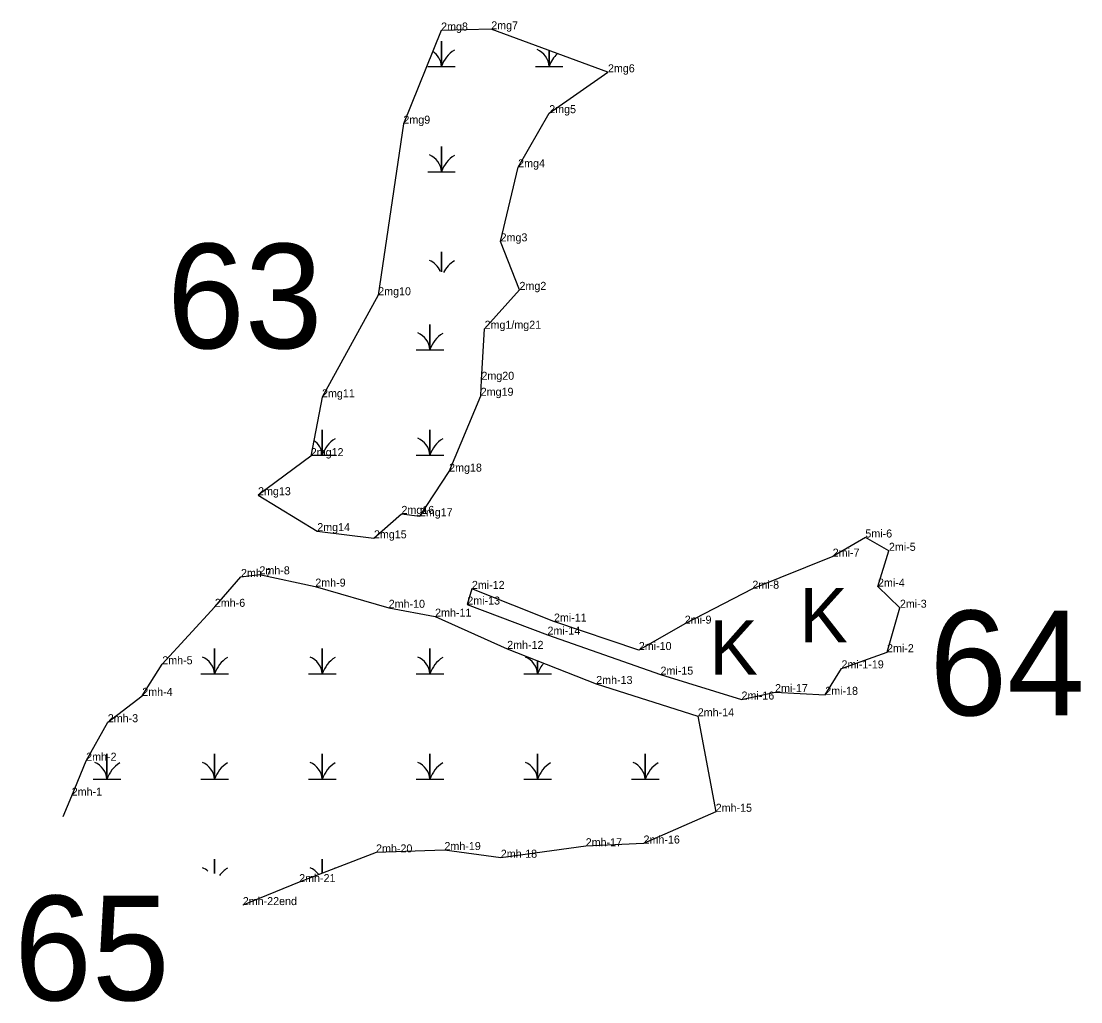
# Model space of a CAD drawing. Extents: x 2072529 to 2268796, y 436423 to 470406.
# Drawn here: x 2110069 to 2110730, y 452560 to 453172 of the extents above; entities that cross this region are included whole.
import ezdxf

# ---------------------------------------------------------------- set-up
doc = ezdxf.new("R2010")
doc.units = 0
for name, color, linetype in [('Default', 7, 'Continuous'), ('Exist Environmental Wetland Boundary', 7, 'Continuous'), ('Exist Environmental Wetland Boundary Cogo Comment', 7, 'Continuous'), ('Exist Hydro Swamp or Marsh', 7, 'Continuous'), ('Old_Level_20', 7, 'Continuous')]:
    doc.layers.add(name, color=color, linetype=linetype)

msp = doc.modelspace()

# ---------------------------------------------------------------- linework, layer by layer
at = {"layer": 'Exist Environmental Wetland Boundary'}
for points in [[(2110357.97, 452979.93), (2110379.78, 453004.2), (2110367.96, 453034.48), (2110378.94, 453080.76), (2110398.35, 453114.57), (2110435.03, 453140.09), (2110362.13, 453166.93), (2110330.83, 453166.17), (2110307.26, 453107.99), (2110291.52, 453000.83), (2110256.43, 452937.09), (2110249.41, 452900.34), (2110216.46, 452875.95), (2110253.45, 452853.52), (2110288.85, 452849.02), (2110306.05, 452864.27), (2110317.55, 452862.82), (2110335.83, 452890.69), (2110355.56, 452938.06), (2110355.99, 452948.06)], [(2110580.92, 452767.8), (2110609.36, 452777.9), (2110617.4, 452805.67), (2110603.7, 452818.83), (2110610.54, 452841.22), (2110595.82, 452849.54), (2110575.42, 452837.6), (2110525.23, 452817.53), (2110482.98, 452795.72), (2110454.32, 452779.26), (2110401.3, 452797.02), (2110350.04, 452817.43), (2110347.17, 452807.66), (2110397.26, 452788.83), (2110467.87, 452763.88), (2110518.47, 452748.32), (2110539.42, 452752.96), (2110570.78, 452751.28)]]:
    msp.add_lwpolyline(points, close=True, dxfattribs=at)
for points in [[(2110094.66, 452675.22), (2110100.07, 452688.29), (2110109.1, 452710.12), (2110122.6, 452734.18), (2110144.14, 452750.64), (2110156.63, 452770.36), (2110189.48, 452806.24), (2110205.79, 452824.88), (2110217.33, 452826.52), (2110252.22, 452818.87), (2110298.07, 452805.62), (2110327.07, 452800.12), (2110372.1, 452779.97), (2110427.7, 452758.06), (2110491.15, 452737.85), (2110502.33, 452678.22)], [(2110502.33, 452678.22), (2110457.27, 452658.4), (2110421.15, 452656.7), (2110368.1, 452649.52), (2110332.91, 452654.32), (2110290.18, 452652.85), (2110242.15, 452634.31), (2110206.92, 452619.95)]]:
    msp.add_lwpolyline(points, dxfattribs=at)
at = {"layer": 'Exist Hydro Swamp or Marsh'}
for points in [[(2110322.48, 453143.77), (2110331.08, 453143.77), (2110331.08, 453159.55), (2110331.08, 453143.77), (2110339.68, 453143.77)], [(2110389.73, 453143.77), (2110398.33, 453143.77), (2110398.33, 453153.6)], [(2110398.33, 453153.6), (2110398.33, 453143.77), (2110406.93, 453143.77)], [(2110322.48, 453077.97), (2110331.08, 453077.97), (2110331.08, 453093.75), (2110331.08, 453077.97), (2110339.68, 453077.97)], [(2110331.08, 453015.46), (2110331.08, 453027.95), (2110331.08, 453015.46)], [(2110315.23, 452966.81), (2110323.83, 452966.81), (2110323.83, 452982.59), (2110323.83, 452966.81), (2110332.43, 452966.81)], [(2110249.54, 452901.01), (2110256.58, 452901.01), (2110256.58, 452916.79), (2110256.58, 452901.01), (2110265.18, 452901.01)], [(2110315.23, 452901.01), (2110323.83, 452901.01), (2110323.83, 452916.79), (2110323.83, 452901.01), (2110332.43, 452901.01)], [(2110180.73, 452764.39), (2110189.33, 452764.39), (2110189.33, 452780.17), (2110189.33, 452764.39), (2110197.93, 452764.39)], [(2110247.98, 452764.39), (2110256.58, 452764.39), (2110256.58, 452780.17), (2110256.58, 452764.39), (2110265.18, 452764.39)], [(2110315.23, 452764.39), (2110323.83, 452764.39), (2110323.83, 452780.17), (2110323.83, 452764.39), (2110332.43, 452764.39)], [(2110382.48, 452764.39), (2110391.08, 452764.39), (2110391.08, 452772.49)], [(2110391.08, 452772.49), (2110391.08, 452764.39), (2110399.68, 452764.39)], [(2110113.48, 452698.59), (2110122.08, 452698.59), (2110122.08, 452714.37), (2110122.08, 452698.59), (2110130.68, 452698.59)], [(2110180.73, 452698.59), (2110189.33, 452698.59), (2110189.33, 452714.37), (2110189.33, 452698.59), (2110197.93, 452698.59)], [(2110247.98, 452698.59), (2110256.58, 452698.59), (2110256.58, 452714.37), (2110256.58, 452698.59), (2110265.18, 452698.59)], [(2110315.23, 452698.59), (2110323.83, 452698.59), (2110323.83, 452714.37), (2110323.83, 452698.59), (2110332.43, 452698.59)], [(2110382.48, 452698.59), (2110391.08, 452698.59), (2110391.08, 452714.37), (2110391.08, 452698.59), (2110399.68, 452698.59)], [(2110449.73, 452698.59), (2110458.33, 452698.59), (2110458.33, 452714.37), (2110458.33, 452698.59), (2110466.93, 452698.59)], [(2110189.33, 452639.59), (2110189.33, 452648.57), (2110189.33, 452639.59)], [(2110256.58, 452639.88), (2110256.58, 452648.57), (2110256.58, 452639.88)]]:
    msp.add_lwpolyline(points, dxfattribs=at)
for centre, radius, start, end in [((2110349.32, 453137.71), 19.22, 122.12745, 161.62219), ((2110386.06, 453142.88), 12.3, 4.14034, 67.53497), ((2110318.81, 453142.88), 12.3, 4.14034, 56.73112), ((2110416.57, 453137.71), 19.22, 133.16417, 161.62219), ((2110318.81, 453077.08), 12.3, 4.14034, 67.53497), ((2110349.32, 453071.91), 19.22, 122.12745, 161.62219), ((2110318.81, 453011.28), 12.3, 21.42276, 67.53497), ((2110349.32, 453006.11), 19.22, 122.12745, 152.41052), ((2110311.56, 452965.92), 12.3, 4.14034, 67.53497), ((2110342.07, 452960.75), 19.22, 122.12745, 161.62219), ((2110244.31, 452900.12), 12.3, 4.14034, 55.35145), ((2110274.82, 452894.95), 19.22, 122.12745, 161.62219), ((2110311.56, 452900.12), 12.3, 4.14034, 67.53497), ((2110342.07, 452894.95), 19.22, 122.12745, 161.62219), ((2110177.06, 452763.5), 12.3, 4.14034, 67.53497), ((2110207.57, 452758.33), 19.22, 122.12745, 161.62219), ((2110244.31, 452763.5), 12.3, 4.14034, 67.53497), ((2110274.82, 452758.33), 19.22, 122.12745, 161.62219), ((2110311.56, 452763.5), 12.3, 4.14034, 67.53497), ((2110342.07, 452758.33), 19.22, 122.12745, 161.62219), ((2110378.81, 452763.5), 12.3, 4.14034, 67.53497), ((2110409.32, 452758.33), 19.22, 138.7522, 161.62219), ((2110109.81, 452697.7), 12.3, 4.14034, 67.53497), ((2110140.32, 452692.53), 19.22, 122.12745, 161.62219), ((2110177.06, 452697.7), 12.3, 4.14034, 67.53497), ((2110207.57, 452692.53), 19.22, 122.12745, 161.62219), ((2110244.31, 452697.7), 12.3, 4.14034, 67.53497), ((2110274.82, 452692.53), 19.22, 122.12745, 161.62219), ((2110311.56, 452697.7), 12.3, 4.14034, 67.53497), ((2110342.07, 452692.53), 19.22, 122.12745, 161.62219), ((2110378.81, 452697.7), 12.3, 4.14034, 67.53497), ((2110409.32, 452692.53), 19.22, 122.12745, 161.62219), ((2110446.06, 452697.7), 12.3, 4.14034, 67.53497), ((2110476.57, 452692.53), 19.22, 122.12745, 161.62219), ((2110177.06, 452631.9), 12.3, 48.89427, 67.53497), ((2110207.57, 452626.73), 19.22, 122.12745, 142.38962), ((2110244.31, 452631.9), 12.3, 35.36832, 67.53497), ((2110274.82, 452626.73), 19.22, 122.12745, 122.53579)]:
    msp.add_arc(centre, radius, start, end, dxfattribs=at)
at = {"layer": 'Old_Level_20'}
for p, q in [((2110362.13, 453166.93), (2110362.13, 453166.93)), ((2110330.83, 453166.17), (2110330.83, 453166.17)), ((2110435.03, 453140.09), (2110435.03, 453140.09)), ((2110398.35, 453114.57), (2110398.35, 453114.57)), ((2110307.26, 453107.99), (2110307.26, 453107.99)), ((2110378.94, 453080.76), (2110378.94, 453080.76)), ((2110367.96, 453034.48), (2110367.96, 453034.48)), ((2110379.78, 453004.2), (2110379.78, 453004.2)), ((2110291.52, 453000.83), (2110291.52, 453000.83)), ((2110357.97, 452979.93), (2110357.97, 452979.93)), ((2110355.99, 452948.06), (2110355.99, 452948.06)), ((2110256.43, 452937.09), (2110256.43, 452937.09)), ((2110355.56, 452938.06), (2110355.56, 452938.06)), ((2110249.41, 452900.34), (2110249.41, 452900.34)), ((2110335.83, 452890.69), (2110335.83, 452890.69)), ((2110216.46, 452875.95), (2110216.46, 452875.95)), ((2110306.05, 452864.27), (2110306.05, 452864.27)), ((2110317.55, 452862.82), (2110317.55, 452862.82)), ((2110253.45, 452853.52), (2110253.45, 452853.52)), ((2110595.82, 452849.54), (2110595.82, 452849.54)), ((2110288.85, 452849.02), (2110288.85, 452849.02)), ((2110575.42, 452837.6), (2110575.42, 452837.6)), ((2110610.54, 452841.22), (2110610.54, 452841.22)), ((2110205.79, 452824.88), (2110205.79, 452824.88)), ((2110217.33, 452826.52), (2110217.33, 452826.52)), ((2110252.22, 452818.87), (2110252.22, 452818.87)), ((2110350.04, 452817.43), (2110350.04, 452817.43)), ((2110525.23, 452817.53), (2110525.23, 452817.53)), ((2110603.7, 452818.83), (2110603.7, 452818.83)), ((2110189.48, 452806.24), (2110189.48, 452806.24)), ((2110298.07, 452805.62), (2110298.07, 452805.62)), ((2110347.17, 452807.66), (2110347.17, 452807.66)), ((2110617.4, 452805.67), (2110617.4, 452805.67)), ((2110327.07, 452800.12), (2110327.07, 452800.12)), ((2110401.3, 452797.02), (2110401.3, 452797.02)), ((2110482.98, 452795.72), (2110482.98, 452795.72)), ((2110397.26, 452788.83), (2110397.26, 452788.83)), ((2110372.1, 452779.97), (2110372.1, 452779.97)), ((2110454.32, 452779.26), (2110454.32, 452779.26)), ((2110609.36, 452777.9), (2110609.36, 452777.9)), ((2110156.63, 452770.36), (2110156.63, 452770.36)), ((2110467.87, 452763.88), (2110467.87, 452763.88)), ((2110580.92, 452767.8), (2110580.92, 452767.8)), ((2110427.7, 452758.06), (2110427.7, 452758.06)), ((2110144.14, 452750.64), (2110144.14, 452750.64)), ((2110539.42, 452752.96), (2110539.42, 452752.96)), ((2110570.78, 452751.28), (2110570.78, 452751.28)), ((2110518.47, 452748.32), (2110518.47, 452748.32)), ((2110491.15, 452737.85), (2110491.15, 452737.85)), ((2110122.6, 452734.18), (2110122.6, 452734.18)), ((2110109.1, 452710.12), (2110109.1, 452710.12)), ((2110100.07, 452688.29), (2110100.07, 452688.29)), ((2110502.33, 452678.22), (2110502.33, 452678.22)), ((2110457.27, 452658.4), (2110457.27, 452658.4)), ((2110290.18, 452652.85), (2110290.18, 452652.85)), ((2110332.91, 452654.32), (2110332.91, 452654.32)), ((2110421.15, 452656.7), (2110421.15, 452656.7)), ((2110368.1, 452649.52), (2110368.1, 452649.52)), ((2110242.15, 452634.31), (2110242.15, 452634.31)), ((2110206.92, 452619.95), (2110206.92, 452619.95))]:
    msp.add_line(p, q, dxfattribs=at)

# ---------------------------------------------------------------- texts
at = {"layer": 'Default'}
for s, p in [('63', (2110159.55, 452967.68)), ('64', (2110635.77, 452738.49)), ('65', (2110064.07, 452560.47))]:
    msp.add_text(s, height=65.34, dxfattribs=at).set_placement(p)
at = {"layer": 'Exist Environmental Wetland Boundary Cogo Comment'}
for s, p in [('2mg8', (2110330.83, 453166.17)), ('2mg7', (2110362.13, 453166.93)), ('2mg6', (2110435.03, 453140.09)), ('2mg5', (2110398.35, 453114.57)), ('2mg9', (2110307.26, 453107.99)), ('2mg4', (2110378.94, 453080.76)), ('2mg3', (2110367.96, 453034.48)), ('2mg2', (2110379.78, 453004.2)), ('2mg10', (2110291.52, 453000.83)), ('2mg1/mg21', (2110357.97, 452979.93)), ('2mg20', (2110355.99, 452948.06)), ('2mg11', (2110256.43, 452937.09)), ('2mg19', (2110355.56, 452938.06)), ('2mg12', (2110249.41, 452900.34)), ('2mg18', (2110335.83, 452890.69)), ('2mg13', (2110216.46, 452875.95)), ('2mg16', (2110306.05, 452864.27)), ('2mg17', (2110317.55, 452862.82)), ('2mg14', (2110253.45, 452853.52)), ('2mg15', (2110288.85, 452849.02)), ('5mi-6', (2110595.82, 452849.54)), ('2mi-7', (2110575.42, 452837.6)), ('2mi-5', (2110610.54, 452841.22)), ('2mh-7', (2110205.79, 452824.88)), ('2mh-8', (2110217.33, 452826.52)), ('2mh-9', (2110252.22, 452818.87)), ('2mi-12', (2110350.04, 452817.43)), ('2mi-8', (2110525.23, 452817.53)), ('2mi-4', (2110603.7, 452818.83)), ('2mh-6', (2110189.48, 452806.24)), ('2mh-10', (2110298.07, 452805.62)), ('2mi-13', (2110347.17, 452807.66)), ('2mi-3', (2110617.4, 452805.67)), ('2mh-11', (2110327.07, 452800.12)), ('2mi-11', (2110401.3, 452797.02)), ('2mi-9', (2110482.98, 452795.72)), ('2mi-14', (2110397.26, 452788.83)), ('2mh-12', (2110372.1, 452779.97)), ('2mi-10', (2110454.32, 452779.26)), ('2mi-2', (2110609.36, 452777.9)), ('2mh-5', (2110156.63, 452770.36)), ('2mi-1-19', (2110580.92, 452767.8)), ('2mh-13', (2110427.7, 452758.06)), ('2mi-15', (2110467.87, 452763.88)), ('2mi-17', (2110539.42, 452752.96)), ('2mi-18', (2110570.78, 452751.28)), ('2mh-4', (2110144.14, 452750.64)), ('2mi-16', (2110518.47, 452748.32)), ('2mh-3', (2110122.6, 452734.18)), ('2mh-14', (2110491.15, 452737.85)), ('2mh-2', (2110109.1, 452710.12)), ('2mh-1', (2110100.07, 452688.29)), ('2mh-15', (2110502.33, 452678.22)), ('2mh-20', (2110290.18, 452652.85)), ('2mh-19', (2110332.91, 452654.32)), ('2mh-17', (2110421.15, 452656.7)), ('2mh-16', (2110457.27, 452658.4)), ('2mh-18', (2110368.1, 452649.52)), ('2mh-21', (2110242.15, 452634.31)), ('2mh-22end', (2110206.92, 452619.95))]:
    msp.add_text(s, height=5, dxfattribs=at).set_placement(p)
at = {"layer": 'Exist Hydro Swamp or Marsh'}
for p in [(2110554.54, 452784.02), (2110498.33, 452763.87)]:
    msp.add_text('K', height=34, dxfattribs=at).set_placement(p)

doc.saveas('drawing.dxf')
